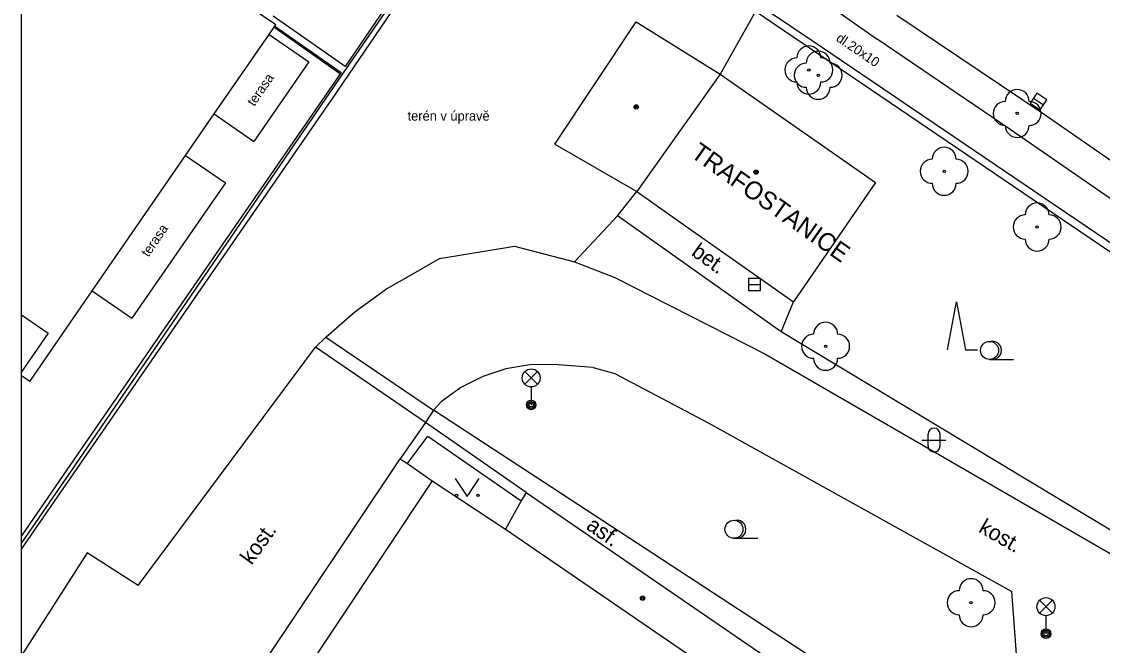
# Model space of a CAD drawing. Extents: x -600309 to -598967, y -1161267 to -1160292.
# Drawn here: x -600308.54 to -600263.51, y -1160547.47 to -1160521.48 of the extents above; entities that cross this region are included whole.
import ezdxf

# ---------------------------------------------------------------- set-up
doc = ezdxf.new("R2010")
doc.units = 0
for name, color, linetype in [('Level 10', 7, 'Continuous'), ('Level 11', 7, 'Continuous'), ('Level 22', 7, 'Continuous'), ('Level 24', 7, 'Continuous'), ('Level 27', 7, 'Continuous'), ('Level 33', 7, 'Continuous'), ('Level 36', 7, 'Continuous'), ('Level 39', 7, 'Continuous'), ('Level 40', 7, 'Continuous'), ('Level 42', 7, 'Continuous'), ('Level 5', 7, 'Continuous'), ('Level 7', 7, 'Continuous'), ('Level 9', 7, 'Continuous'), ('Vrstva 63', 7, 'Continuous')]:
    doc.layers.add(name, color=color, linetype=linetype)

msp = doc.modelspace()

# ---------------------------------------------------------------- linework, layer by layer
at = {"layer": 'Level 10'}
msp.add_lwpolyline([(-600272.08, -1160521.21), (-600266.02, -1160525.29), (-600240.11, -1160543.21)], dxfattribs=at)
at = {"layer": 'Level 11'}
for p, q in [((-600308.541, -1160543.4534), (-600295.34, -1160524.32)), ((-600306.04, -1160539.26), (-600308.541, -1160542.9072)), ((-600305.81, -1160543.61), (-600308.541, -1160547.8832))]:
    msp.add_line(p, q, dxfattribs=at)
for points in [[(-600277.81, -1160518.75), (-600274.71, -1160520.94), (-600272.9, -1160522.22)], [(-600295.34, -1160524.32), (-600291.81, -1160519.14)], [(-600292.07, -1160518.96), (-600292.38, -1160519.41), (-600295.06, -1160523.35)], [(-600277.96, -1160521.06), (-600279.44, -1160523.67)], [(-600295.06, -1160523.35), (-600298.06, -1160521.26)], [(-600298.23, -1160522.02), (-600296.57, -1160523.16)], [(-600297.99, -1160521.67), (-600295.23, -1160523.6)], [(-600239.7, -1160545.06), (-600267.35, -1160525.98), (-600272.9, -1160522.22)], [(-600296.57, -1160523.16), (-600298.86, -1160526.48)], [(-600295.23, -1160523.6), (-600306.04, -1160539.26)], [(-600300.52, -1160525.33), (-600298.86, -1160526.48)], [(-600301.71, -1160527.06), (-600300.05, -1160528.2)], [(-600300.05, -1160528.2), (-600303.95, -1160533.84)], [(-600276.89, -1160534.4), (-600283.71, -1160529.57), (-600282.91, -1160528.56)], [(-600283.71, -1160529.57), (-600285.51, -1160531.49)], [(-600291.13, -1160531.35), (-600288.01, -1160530.84), (-600285.51, -1160531.49), (-600283.82, -1160532.15), (-600277.58, -1160535.32), (-600259.43, -1160545.8)], [(-600296.3, -1160535.05), (-600295.87, -1160534.63), (-600294.66, -1160533.58), (-600293.34, -1160532.62), (-600292.58, -1160532.18), (-600291.13, -1160531.35)], [(-600305.6, -1160532.7), (-600303.95, -1160533.84)], [(-600258.88, -1160545.25), (-600276.89, -1160534.4), (-600276.38, -1160533.16)], [(-600258.88, -1160545.25), (-600276.89, -1160534.4)], [(-600303.69, -1160544.98), (-600296.3, -1160535.05)], [(-600284.72, -1160535.89), (-600286.36, -1160535.77), (-600287.37, -1160535.78), (-600288.37, -1160535.95), (-600289.33, -1160536.27), (-600290.24, -1160536.73), (-600291.06, -1160537.32)], [(-600284.72, -1160535.89), (-600283.82, -1160536.14), (-600279.91, -1160538.21), (-600267.28, -1160545.22)], [(-600291.06, -1160537.32), (-600291.38, -1160537.67), (-600291.71, -1160538.18)], [(-600270.17, -1160551.52), (-600291.38, -1160537.67)], [(-600291.71, -1160538.18), (-600292.77, -1160539.7)], [(-600287.52, -1160541.1), (-600291.71, -1160538.18)], [(-600292.46, -1160539.89), (-600291.62, -1160538.75)], [(-600291.62, -1160538.75), (-600287.7199, -1160541.45)], [(-600308.52, -1160563.26), (-600292.77, -1160539.7)], [(-600292.77, -1160539.7), (-600292.46, -1160539.89)], [(-600292.46, -1160539.89), (-600291.44, -1160540.62)], [(-600303.69, -1160544.98), (-600305.81, -1160543.61)], [(-600262.98, -1160551.35), (-600267.02, -1160548.76), (-600267.28, -1160545.22)]]:
    msp.add_lwpolyline(points, dxfattribs=at)
at = {"layer": 'Level 22'}
for centre in [(-600275.74, -1160523.5), (-600275.35, -1160523.72), (-600267.06, -1160525.31), (-600270.1, -1160527.72), (-600266.23, -1160530.04), (-600275.04, -1160535.01), (-600268.98, -1160545.69)]:
    msp.add_circle(centre, 0.05, dxfattribs=at)
for centre, start, end in [((-600275.74, -1160523), 0, 180), ((-600275.35, -1160523.22), 0, 180), ((-600276.24, -1160523.5), 90, 270), ((-600275.85, -1160523.72), 90, 270), ((-600275.24, -1160523.5), 270, 90), ((-600274.85, -1160523.72), 270, 90), ((-600275.74, -1160524), 180, 0), ((-600275.35, -1160524.22), 180, 0), ((-600267.06, -1160524.81), 0, 180), ((-600267.56, -1160525.31), 90, 270), ((-600266.56, -1160525.31), 270, 90), ((-600267.06, -1160525.81), 180, 0), ((-600270.1, -1160527.22), 0, 180), ((-600270.6, -1160527.72), 90, 270), ((-600269.6, -1160527.72), 270, 90), ((-600270.1, -1160528.22), 180, 0), ((-600266.23, -1160529.54), 0, 180), ((-600266.73, -1160530.04), 90, 270), ((-600265.73, -1160530.04), 270, 90), ((-600266.23, -1160530.54), 180, 0), ((-600275.04, -1160534.51), 0, 180), ((-600275.54, -1160535.01), 90, 270), ((-600274.54, -1160535.01), 270, 90), ((-600275.04, -1160535.51), 180, 0), ((-600268.98, -1160545.19), 0, 180), ((-600269.48, -1160545.69), 90, 270), ((-600268.48, -1160545.69), 270, 90), ((-600268.98, -1160546.19), 180, 0)]:
    msp.add_arc(centre, 0.5, start, end, dxfattribs=at)
at = {"layer": 'Level 24'}
for points in [[(-600295.87, -1160534.63), (-600291.38, -1160537.67)], [(-600291.71, -1160538.18), (-600296.3, -1160535.05)]]:
    msp.add_lwpolyline(points, dxfattribs=at)
at = {"layer": 'Level 27'}
for p, q in [((-600266.3767, -1160524.6694), (-600265.9633, -1160524.9506)), ((-600278.25, -1160532.44), (-600277.75, -1160532.44))]:
    msp.add_line(p, q, dxfattribs=at)
for points in [[(-600266.5173, -1160524.8761), (-600266.1039, -1160525.1573), (-600265.8227, -1160524.7439), (-600266.2361, -1160524.4627)], [(-600278.25, -1160532.69), (-600277.75, -1160532.69), (-600277.75, -1160532.19), (-600278.25, -1160532.19)]]:
    msp.add_lwpolyline(points, close=True, dxfattribs=at)
at = {"layer": 'Level 33'}
for p, q in [((-600287.575, -1160536.59), (-600287.045, -1160536.06)), ((-600287.575, -1160536.06), (-600287.045, -1160536.59)), ((-600287.31, -1160536.7), (-600287.31, -1160537.45)), ((-600266.125, -1160546.12), (-600265.595, -1160545.59)), ((-600266.125, -1160545.59), (-600265.595, -1160546.12)), ((-600265.86, -1160546.23), (-600265.86, -1160546.98))]:
    msp.add_line(p, q, dxfattribs=at)
for centre, radius in [((-600287.31, -1160536.325), 0.375), ((-600287.31, -1160537.45), 0.2), ((-600287.31, -1160537.45), 0.1445), ((-600287.31, -1160537.45), 0.0876), ((-600265.86, -1160545.855), 0.375), ((-600265.86, -1160546.98), 0.2), ((-600265.86, -1160546.98), 0.1445), ((-600265.86, -1160546.98), 0.0876)]:
    msp.add_circle(centre, radius, dxfattribs=at)
at = {"layer": 'Level 36'}
for p, q in [((-600268.21, -1160535.555), (-600267.21, -1160535.555)), ((-600270.776, -1160538.666), (-600270.776, -1160539.166)), ((-600270.276, -1160538.666), (-600270.276, -1160539.166)), ((-600271.026, -1160538.916), (-600270.026, -1160538.916)), ((-600278.86, -1160543.005), (-600277.86, -1160543.005))]:
    msp.add_line(p, q, dxfattribs=at)
for points in [[(-600269.969, -1160535.158), (-600269.594, -1160533.158), (-600269.219, -1160535.158), (-600268.719, -1160535.158)], [(-600290.47, -1160540.52), (-600289.97, -1160541.27), (-600289.47, -1160540.52)]]:
    msp.add_lwpolyline(points, dxfattribs=at)
for centre, radius in [((-600268.21, -1160535.1796), 0.375), ((-600290.4202, -1160541.2198), 0.05), ((-600289.5208, -1160541.2198), 0.05), ((-600278.86, -1160542.6296), 0.375)]:
    msp.add_circle(centre, radius, dxfattribs=at)
for centre, radius, start, end in [((-600268.085, -1160535.1796), 0.375, 260.40593, 99.59407), ((-600270.5257, -1160538.6663), 0.25, 0, 180), ((-600270.5257, -1160539.1663), 0.25, 180, 0), ((-600278.735, -1160542.6296), 0.375, 260.40593, 99.59407)]:
    msp.add_arc(centre, radius, start, end, dxfattribs=at)
at = {"layer": 'Level 39'}
for centre, radius in [((-600282.93, -1160525.04), 0.09), ((-600282.93, -1160525.04), 0.0398), ((-600277.94, -1160527.75), 0.09), ((-600277.94, -1160527.75), 0.0398), ((-600282.67, -1160545.5), 0.09), ((-600282.67, -1160545.5), 0.0398)]:
    msp.add_circle(centre, radius, dxfattribs=at)
at = {"layer": 'Level 5'}
for p, q in [((-600308.541, -1160533.6989), (-600307.43, -1160534.46)), ((-600307.43, -1160534.46), (-600308.541, -1160536.0751)), ((-600308.2, -1160536.48), (-600308.541, -1160536.2446))]:
    msp.add_line(p, q, dxfattribs=at)
for points in [[(-600308.541, -1160514.2262), (-600306.27, -1160515.81), (-600305.86, -1160516.1), (-600303.26, -1160517.91), (-600298.32, -1160521.35), (-600298.19, -1160521.44), (-600297.95, -1160521.61)], [(-600286.32, -1160526.59), (-600282.93, -1160521.49), (-600279.44, -1160523.67)], [(-600308.2, -1160536.48), (-600305.6, -1160532.7), (-600301.71, -1160527.06), (-600300.52, -1160525.33), (-600298.23, -1160522.02), (-600297.99, -1160521.67), (-600297.95, -1160521.61)], [(-600279.44, -1160523.67), (-600282.91, -1160528.56)], [(-600279.44, -1160523.67), (-600272.96, -1160528.19)], [(-600286.32, -1160526.59), (-600282.91, -1160528.56)], [(-600272.96, -1160528.19), (-600276.38, -1160533.1599)], [(-600282.91, -1160528.56), (-600280.96, -1160529.93)], [(-600280.96, -1160529.93), (-600276.38, -1160533.16)], [(-600291.44, -1160540.62), (-600295.49, -1160546.71)], [(-600291.44, -1160540.62), (-600288.38, -1160542.63)], [(-600287.52, -1160541.1), (-600287.7199, -1160541.45)], [(-600287.52, -1160541.1), (-600277.57, -1160547.92)], [(-600287.7199, -1160541.45), (-600288.38, -1160542.63)], [(-600288.38, -1160542.63), (-600278.59, -1160549.33)], [(-600295.49, -1160546.71), (-600307.19, -1160564.24)]]:
    msp.add_lwpolyline(points, dxfattribs=at)
at = {"layer": 'Level 7'}
for points in [[(-600275.6, -1160522.29), (-600280.89, -1160518.71), (-600284.07, -1160516.48), (-600288.09, -1160513.66)], [(-600250.85, -1160539.45), (-600277.96, -1160521.06), (-600288.32, -1160514.03)], [(-600291.98, -1160519.02), (-600295.15, -1160523.62)], [(-600250.66, -1160539.18), (-600275.6, -1160522.29)], [(-600295.15, -1160523.62), (-600306.54, -1160540.3), (-600308.541, -1160543.2025)]]:
    msp.add_lwpolyline(points, dxfattribs=at)
at = {"layer": 'Level 9'}
msp.add_lwpolyline([(-600295.3, -1160523.64), (-600298.03, -1160521.72)], dxfattribs=at)
at = {"layer": 'Vrstva 63'}
msp.add_lwpolyline([(-600308.541, -1160292.3474), (-598967.1085, -1160292.3474), (-598967.1085, -1161267.0314), (-600308.541, -1161267.0314)], close=True, dxfattribs=at)

# ---------------------------------------------------------------- texts
at = {"layer": 'Level 40'}
for s, height, rotation, p in [('dl.20x10', 0.4, 325.80791, (-600274.64, -1160522.26)), ('TRAFOSTANICE', 0.75, 324.82809, (-600280.71, -1160527.09)), ('bet.', 0.65, 324.44349, (-600280.68, -1160531.19)), ('asf.', 0.65, 325.12748, (-600285.06, -1160542.59)), ('kost.', 0.65, 330, (-600268.71, -1160542.72)), ('kost.', 0.65, 54.16233, (-600298.96, -1160544.15))]:
    msp.add_text(s, height=height, rotation=rotation, dxfattribs=at).set_placement(p)
at = {"layer": 'Level 42'}
for p in [(-600298.85, -1160525.04), (-600303.26, -1160531.32)]:
    msp.add_text('terasa', height=0.4, rotation=55.47545, dxfattribs=at).set_placement(p)
msp.add_text('terén v úpravě', height=0.4, dxfattribs=at).set_placement((-600292.46, -1160525.61))

doc.saveas('drawing.dxf')
